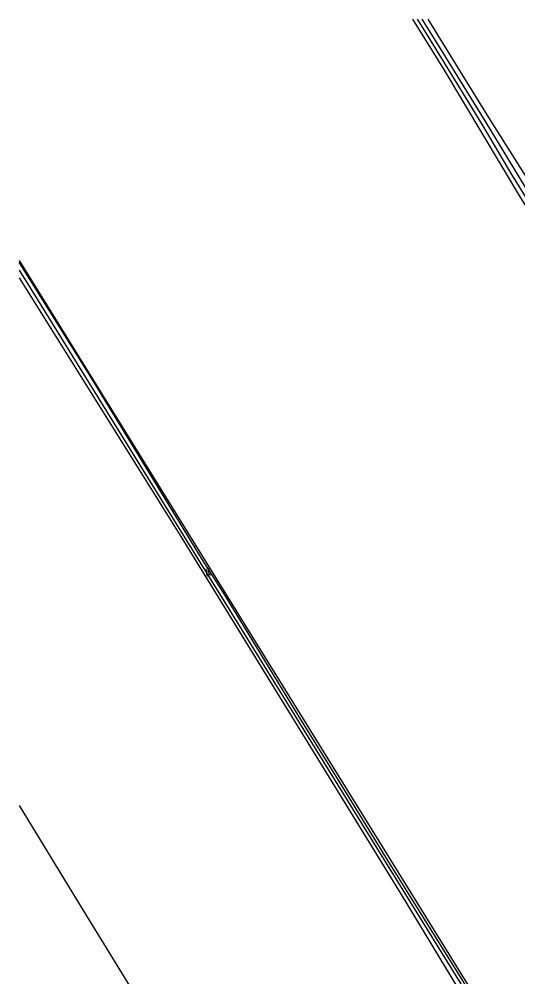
# Model space of a CAD drawing. Extents: x 136000 to 138005, y 398500 to 400500.
# Drawn here: x 136000 to 136098.9, y 400310.1 to 400500 of the extents above; entities that cross this region are included whole.
import ezdxf

# ---------------------------------------------------------------- set-up
doc = ezdxf.new("R2010")
doc.units = 0
for name, color, linetype in [('gg-afsc-lijn draadraster', 7, 'Continuous'), ('gg-kntw-bovenkant insteek waterloop', 7, 'Continuous'), ('gg-kntw-waterlijn', 7, 'Continuous'), ('gt-symb-watersymbool', 7, 'Continuous')]:
    doc.layers.add(name, color=color, linetype=linetype)

# ---------------------------------------------------------------- blocks, each defined once
blk = doc.blocks.new('gt0-WA')
at = {"layer": 'gt-symb-watersymbool'}
for centre, start, end in [((-0.32, 0.02), 28.0725, 151.9275), ((0.43, 0.42), 208.0725, 331.9275), ((-0.32, -0.43), 28.0725, 151.9275), ((0.43, -0.03), 208.0725, 331.9275)]:
    blk.add_arc(centre, 0.425, start, end, dxfattribs=at)

msp = doc.modelspace()

# ---------------------------------------------------------------- linework, layer by layer
at = {"layer": 'gg-afsc-lijn draadraster'}
msp.add_lwpolyline([(136000, 400344.06), (136012.11, 400324.22), (136046.49, 400268.2)], dxfattribs=at)
at = {"layer": 'gg-kntw-bovenkant insteek waterloop'}
msp.add_line((136000, 400452.11), (136097.07, 400295.53), dxfattribs=at)
for points in [[(136078.06, 400500), (136084.33, 400489.85), (136099.46, 400464.57), (136111.27, 400446.09), (136119.45, 400433.9), (136119.49, 400433.84)], [(136081.09, 400500), (136092.79, 400481.03), (136116.76, 400443.1), (136121.23, 400436.3), (136121.59, 400436.01)], [(136000, 400448.7), (136003.98, 400442.32), (136032.06, 400397.39), (136075.77, 400326.36), (136095.16, 400294.42), (136095.93, 400294.21), (136096.65, 400294.47), (136097.07, 400295.53)]]:
    msp.add_lwpolyline(points, dxfattribs=at)
at = {"layer": 'gg-kntw-waterlijn'}
for points in [[(136079, 400500), (136080.77, 400497.16), (136091.84, 400479.04), (136097.67, 400469.16), (136111.19, 400447.5), (136120.19, 400434.25)], [(136079.88, 400500), (136082.31, 400496.12), (136092.37, 400479.83), (136104.96, 400459.11), (136110.4, 400450.41), (136118.89, 400437.49), (136121, 400434.73)], [(136000, 400450.22), (136001.87, 400447.22), (136091.44, 400302.48), (136095.69, 400295.14), (136096.27, 400295.12), (136096.3, 400295.7), (136091.57, 400303.57), (136072.73, 400333.79), (136063.7, 400348.55), (136055.34, 400361.98), (136040.67, 400386.03), (136036.35, 400392.79), (136032.04, 400399.92), (136013.94, 400429.44), (136000, 400451.8)]]:
    msp.add_lwpolyline(points, dxfattribs=at)

# ---------------------------------------------------------------- block references
at = {"layer": 'gt-symb-watersymbool', "rotation": -58.40750843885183}
msp.add_blockref('gt0-WA', (136037.39, 400390.38), dxfattribs=at)

doc.saveas('drawing.dxf')
